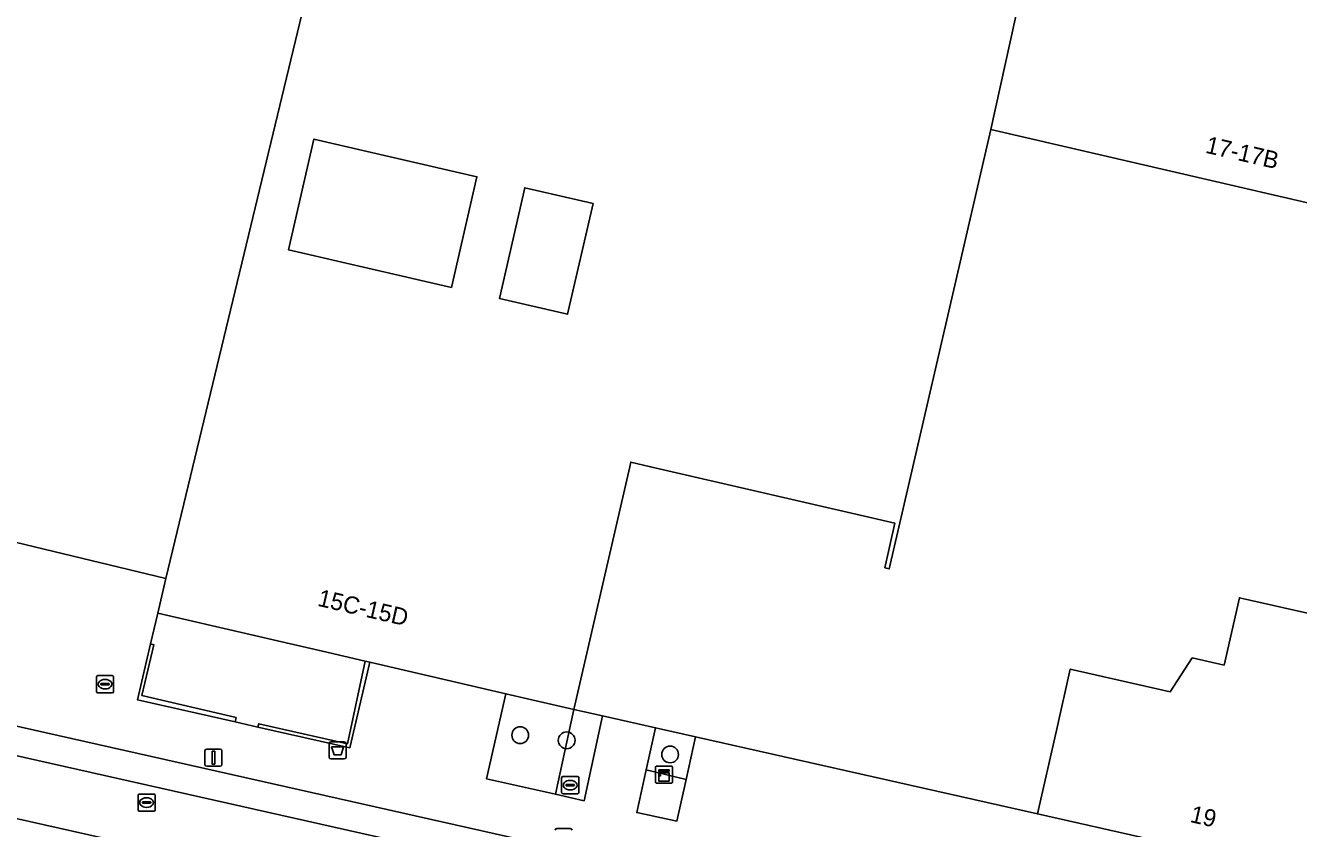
# Model space of a CAD drawing. Extents: x 162172 to 163187, y 382874 to 383685.
# Drawn here: x 162745.1 to 162819.5, y 382978.9 to 383025.8 of the extents above; entities that cross this region are included whole.
import ezdxf

# ---------------------------------------------------------------- set-up
doc = ezdxf.new("R2010")
doc.units = 0
for name, color, linetype in [('IMGEO_Afvalbak', 7, 'Continuous'), ('IMGEO_Boom', 7, 'Continuous'), ('IMGEO_Erf', 7, 'Continuous'), ('IMGEO_Groenvoorziening', 7, 'Continuous'), ('IMGEO_Haag', 7, 'Continuous'), ('IMGEO_Kast', 7, 'Continuous'), ('IMGEO_Kolk', 7, 'Continuous'), ('IMGEO_Lichtmast', 7, 'Continuous'), ('IMGEO_Pand', 7, 'Continuous'), ('IMGEO_Pand_nummerreeks', 7, 'Continuous'), ('IMGEO_Parkeervlak_open', 7, 'Continuous'), ('IMGEO_Rijbaan_lokaal_gesloten', 7, 'Continuous'), ('IMGEO_Rioolput', 7, 'Continuous'), ('IMGEO_Voetpad_gesloten', 7, 'Continuous'), ('IMGEO_Voetpad_open', 7, 'Continuous')]:
    doc.layers.add(name, color=color, linetype=linetype)

msp = doc.modelspace()

# ---------------------------------------------------------------- linework, layer by layer
at = {"layer": 'IMGEO_Afvalbak'}
for p, q in [((162762.963, 382983.93), (162763.753, 382983.93)), ((162763.753, 382983.93), (162762.963, 382983.93)), ((162762.863, 382983.03), (162762.863, 382983.83)), ((162762.863, 382983.83), (162762.863, 382983.03)), ((162763.853, 382983.83), (162763.853, 382983.03)), ((162763.853, 382983.03), (162763.853, 382983.83)), ((162763.753, 382982.93), (162762.963, 382982.93)), ((162762.963, 382982.93), (162763.753, 382982.93))]:
    msp.add_line(p, q, dxfattribs=at)
msp.add_lwpolyline([(162763.006, 382983.644), (162763.71, 382983.644), (162763.561, 382983.174), (162763.155, 382983.174), (162763.006, 382983.644)], dxfattribs=at)
for centre, start, end in [((162762.963, 382983.83), 90, 180), ((162762.963, 382983.83), 90, 180), ((162763.753, 382983.83), 0, 90), ((162763.753, 382983.83), 360, 90), ((162762.963, 382983.03), 180, 270), ((162762.963, 382983.03), 180, 270), ((162763.753, 382983.03), 270, 0), ((162763.753, 382983.03), 270, 0)]:
    msp.add_arc(centre, 0.1, start, end, dxfattribs=at)
at = {"layer": 'IMGEO_Boom'}
for centre in [(162774.033, 382984.316), (162776.748, 382984.015), (162782.791, 382983.192)]:
    msp.add_circle(centre, 0.489, dxfattribs=at)
at = {"layer": 'IMGEO_Erf'}
msp.add_lwpolyline([(162830.729, 383012.946), (162801.529, 383019.696), (162796.977, 383000), (162795.598, 382994.033), (162795.345, 382994.092), (162795.933, 382996.7), (162781.65, 383000), (162780.494, 383000.267), (162780.433, 383000), (162777.176, 382985.822), (162778.845, 382985.446), (162781.94, 382984.748), (162784.276, 382984.222), (162804.261, 382979.717), (162805.364, 382984.594), (162806.173, 382988.174), (162812.024, 382986.851), (162813.304, 382988.831), (162815.169, 382988.41), (162816.058, 382992.342), (162825.229, 382990.27)], dxfattribs=at)
for points in [[(162771.502, 383016.938), (162761.977, 383019.138), (162760.492, 383012.674), (162770.017, 383010.474)], [(162778.287, 383015.37), (162774.299, 383016.291), (162772.814, 383009.827), (162776.802, 383008.906)]]:
    msp.add_lwpolyline(points, close=True, dxfattribs=at)
at = {"layer": 'IMGEO_Groenvoorziening'}
for points in [[(162752.431, 382989.644), (162751.675, 382986.375), (162757.377, 382985.098), (162757.432, 382985.344), (162751.93, 382986.627), (162752.616, 382989.595)], [(162758.708, 382984.776), (162764.083, 382983.586), (162765.246, 382988.58), (162764.965, 382988.645), (162763.947, 382983.818), (162758.754, 382984.982)], [(162784.276, 382984.222), (162781.94, 382984.748), (162781.397, 382982.297), (162783.727, 382981.735)]]:
    msp.add_lwpolyline(points, close=True, dxfattribs=at)
at = {"layer": 'IMGEO_Haag'}
for points in [[(162752.431, 382989.644), (162751.675, 382986.375), (162757.377, 382985.098), (162757.432, 382985.344), (162751.93, 382986.627), (162752.616, 382989.595)], [(162758.754, 382984.982), (162758.708, 382984.776), (162764.083, 382983.586), (162765.246, 382988.58), (162764.965, 382988.645), (162763.947, 382983.818)]]:
    msp.add_lwpolyline(points, close=True, dxfattribs=at)
at = {"layer": 'IMGEO_Kast'}
for p, q in [((162781.934, 382981.583), (162781.934, 382982.424)), ((162781.934, 382982.424), (162781.934, 382981.583)), ((162782.009, 382982.508), (162782.85, 382982.508)), ((162782.85, 382982.508), (162782.009, 382982.508)), ((162782.934, 382982.433), (162782.934, 382981.592)), ((162782.934, 382981.592), (162782.934, 382982.433)), ((162782.859, 382981.508), (162782.018, 382981.508)), ((162782.018, 382981.508), (162782.859, 382981.508))]:
    msp.add_line(p, q, dxfattribs=at)
for points in [[(162782.129, 382982.298), (162782.729, 382982.298), (162782.729, 382982.213), (162782.129, 382982.213), (162782.129, 382982.298)], [(162782.129, 382982.123), (162782.729, 382982.123), (162782.729, 382981.634), (162782.129, 382981.634), (162782.129, 382982.123)]]:
    msp.add_lwpolyline(points, dxfattribs=at)
msp.add_circle((162782.213, 382981.972), 0.0377, dxfattribs=at)
for centre, start, end in [((162782.012, 382982.43), 92.4484, 184.28452), ((162782.012, 382982.43), 92.4484, 184.28452), ((162782.856, 382982.43), 2.4484, 94.28452), ((162782.856, 382982.43), 2.4484, 94.28452), ((162782.012, 382981.586), 182.4484, 274.28452), ((162782.012, 382981.586), 182.4484, 274.28452), ((162782.856, 382981.586), 272.4484, 4.28452), ((162782.856, 382981.586), 272.4484, 4.28452)]:
    msp.add_arc(centre, 0.0779, start, end, dxfattribs=at)
at = {"layer": 'IMGEO_Kolk'}
for p, q in [((162749.27, 382986.868), (162749.27, 382987.72)), ((162749.345, 382987.794), (162750.197, 382987.794)), ((162750.271, 382987.72), (162750.271, 382986.868)), ((162749.529, 382987.288), (162749.529, 382987.3)), ((162749.967, 382987.251), (162749.569, 382987.251)), ((162749.572, 382987.337), (162749.97, 382987.337)), ((162749.781, 382987.014), (162749.756, 382987.014)), ((162749.758, 382987.574), (162749.783, 382987.574)), ((162750.013, 382987.3), (162750.013, 382987.288)), ((162750.197, 382986.794), (162749.345, 382986.794))]:
    msp.add_line(p, q, dxfattribs=at)
for points in [[(162749.27, 382986.868), (162749.27, 382987.72)], [(162749.345, 382987.794), (162750.197, 382987.794)], [(162750.271, 382987.72), (162750.271, 382986.868)], [(162750.197, 382986.794), (162749.345, 382986.794)]]:
    msp.add_lwpolyline(points, dxfattribs=at)
for centre, radius, start, end in [((162749.347, 382987.718), 0.0765, 91.55205, 178.44795), ((162749.347, 382987.718), 0.0765, 91.55205, 178.44795), ((162750.195, 382987.718), 0.0765, 1.55205, 88.44795), ((162750.195, 382987.718), 0.0765, 1.55205, 88.44795), ((162749.347, 382986.87), 0.0765, 181.55205, 268.44795), ((162749.347, 382986.87), 0.0765, 181.55205, 268.44795), ((162749.569, 382987.297), 0.0403, 85.87752, 175.75265), ((162749.566, 382987.287), 0.0366, 178.93798, 274.71019), ((162749.97, 382987.294), 0.043, 264.86636, 352.45326), ((162749.974, 382987.299), 0.0386, 1.73085, 96.63898), ((162750.195, 382986.87), 0.0765, 271.55205, 358.44795), ((162750.195, 382986.87), 0.0765, 271.55205, 358.44795)]:
    msp.add_arc(centre, radius, start, end, dxfattribs=at)
for centre, major_axis, ratio, start_param, end_param in [((162749.757, 382987.294), (-0.387, 0.002), 0.722429, 4.712389, 7.853982), ((162749.782, 382987.294), (-0.39, 0.002), 0.717154, 1.570796, 4.712389)]:
    msp.add_ellipse(centre, major_axis=major_axis, ratio=ratio, start_param=start_param, end_param=end_param, dxfattribs=at)
at = {"layer": 'IMGEO_Lichtmast'}
for p, q in [((162755.611, 382982.603), (162755.611, 382983.403)), ((162755.611, 382983.403), (162755.611, 382982.603)), ((162755.711, 382983.503), (162756.501, 382983.503)), ((162756.501, 382983.503), (162755.711, 382983.503)), ((162756.601, 382983.403), (162756.601, 382982.603)), ((162756.601, 382982.603), (162756.601, 382983.403)), ((162756.501, 382982.503), (162755.711, 382982.503)), ((162755.711, 382982.503), (162756.501, 382982.503)), ((162776.172, 382978.864), (162776.962, 382978.864)), ((162776.962, 382978.864), (162776.172, 382978.864))]:
    msp.add_line(p, q, dxfattribs=at)
msp.add_lwpolyline([(162756.031, 382983.378), (162756.181, 382983.378), (162756.181, 382982.628), (162756.031, 382982.628), (162756.031, 382983.378)], dxfattribs=at)
for centre, start, end in [((162755.711, 382983.403), 90, 180), ((162755.711, 382983.403), 90, 180), ((162756.501, 382983.403), 0, 90), ((162756.501, 382983.403), 360, 90), ((162755.711, 382982.603), 180, 270), ((162755.711, 382982.603), 180, 270), ((162756.501, 382982.603), 270, 0), ((162756.501, 382982.603), 270, 0), ((162776.172, 382978.764), 90, 180), ((162776.172, 382978.764), 90, 180), ((162776.962, 382978.764), 0, 90), ((162776.962, 382978.764), 360, 90)]:
    msp.add_arc(centre, 0.1, start, end, dxfattribs=at)
at = {"layer": 'IMGEO_Pand'}
for points in [[(162730.447, 383019.221), (162727.143, 383004.924), (162726.017, 383000.052), (162726.233, 383000), (162728.656, 382999.416), (162753.316, 382993.468), (162766.905, 383049.806), (162739.007, 383056.254)], [(162801.529, 383019.696), (162806.18, 383040.729), (162766.905, 383049.806), (162753.316, 382993.468), (162752.848, 382991.445), (162758.514, 382990.135), (162759.842, 382989.829), (162762.484, 382989.218), (162764.965, 382988.645), (162765.246, 382988.58), (162773.202, 382986.741), (162777.176, 382985.822), (162780.433, 383000), (162780.494, 383000.267), (162781.65, 383000), (162795.933, 382996.7), (162795.345, 382994.092), (162795.598, 382994.033), (162796.977, 383000)], [(162836.114, 383036.243), (162821.321, 383039.662), (162806.707, 383043.04), (162806.18, 383040.729), (162801.529, 383019.696), (162830.729, 383012.946), (162831.855, 383017.818)], [(162770.017, 383010.474), (162760.492, 383012.674), (162761.977, 383019.138), (162771.502, 383016.938)], [(162776.802, 383008.906), (162772.814, 383009.827), (162774.299, 383016.291), (162778.287, 383015.37)], [(162824.109, 382985.314), (162825.229, 382990.27), (162816.058, 382992.342), (162815.169, 382988.41), (162813.304, 382988.831), (162812.024, 382986.851), (162806.173, 382988.174), (162805.364, 382984.594), (162804.261, 382979.717), (162821.941, 382975.721), (162823.043, 382980.599)]]:
    msp.add_lwpolyline(points, close=True, dxfattribs=at)
at = {"layer": 'IMGEO_Parkeervlak_open'}
msp.add_lwpolyline([(162777.176, 382985.822), (162773.202, 382986.741), (162772.065, 382981.765), (162776.092, 382980.864)], close=True, dxfattribs=at)
at = {"layer": 'IMGEO_Rijbaan_lokaal_gesloten'}
for points in [[(162829.302, 382965.805), (162824.157, 382966.963), (162787.291, 382975.248), (162773.34, 382978.384), (162571.899, 383023.687), (162571.522, 383022.029), (162786.88, 382973.603), (162917.14, 382944.312), (162943.106, 382938.499), (163087.202, 382906.239), (163087.933, 382911.374)], [(163083.281, 382900.241), (163086.245, 382899.688), (163087.202, 382906.239), (162943.106, 382938.499), (162917.14, 382944.312), (162786.88, 382973.603), (162571.522, 383022.029), (162570.463, 383017.371), (162571.857, 383017.418)], [(162582.55, 383015.84), (162786.012, 382970.134), (162942.339, 382935.016), (163063.468, 382907.805)], [(162786.012, 382970.134), (162582.55, 383015.84)]]:
    msp.add_lwpolyline(points, dxfattribs=at)
at = {"layer": 'IMGEO_Rioolput'}
for p, q in [((162776.455, 382980.972), (162776.455, 382981.824)), ((162776.53, 382981.898), (162777.382, 382981.898)), ((162776.943, 382981.678), (162776.968, 382981.678)), ((162777.456, 382981.824), (162777.456, 382980.972)), ((162776.714, 382981.392), (162776.714, 382981.404)), ((162777.152, 382981.355), (162776.754, 382981.355)), ((162776.757, 382981.441), (162777.155, 382981.441)), ((162776.966, 382981.118), (162776.941, 382981.118)), ((162777.198, 382981.404), (162777.198, 382981.392)), ((162751.7, 382979.954), (162751.7, 382980.806)), ((162751.775, 382980.88), (162752.627, 382980.88)), ((162751.959, 382980.374), (162751.959, 382980.386)), ((162752.397, 382980.337), (162751.999, 382980.337)), ((162752.002, 382980.423), (162752.4, 382980.423)), ((162752.188, 382980.66), (162752.213, 382980.66)), ((162752.443, 382980.386), (162752.443, 382980.374)), ((162752.701, 382980.806), (162752.701, 382979.954)), ((162777.382, 382980.898), (162776.53, 382980.898)), ((162752.627, 382979.88), (162751.775, 382979.88)), ((162752.211, 382980.1), (162752.186, 382980.1))]:
    msp.add_line(p, q, dxfattribs=at)
for points in [[(162776.455, 382980.972), (162776.455, 382981.824)], [(162776.53, 382981.898), (162777.382, 382981.898)], [(162777.456, 382981.824), (162777.456, 382980.972)], [(162751.7, 382979.954), (162751.7, 382980.806)], [(162751.775, 382980.88), (162752.627, 382980.88)], [(162752.701, 382980.806), (162752.701, 382979.954)], [(162777.382, 382980.898), (162776.53, 382980.898)], [(162752.627, 382979.88), (162751.775, 382979.88)]]:
    msp.add_lwpolyline(points, dxfattribs=at)
for centre, radius, start, end in [((162776.532, 382981.822), 0.0765, 91.55205, 178.44795), ((162776.532, 382981.822), 0.0765, 91.55205, 178.44795), ((162777.38, 382981.822), 0.0765, 1.55205, 88.44795), ((162777.38, 382981.822), 0.0765, 1.55205, 88.44795), ((162776.532, 382980.974), 0.0765, 181.55205, 268.44795), ((162776.532, 382980.974), 0.0765, 181.55205, 268.44795), ((162776.754, 382981.401), 0.0403, 85.87752, 175.75265), ((162776.751, 382981.391), 0.0366, 178.93798, 274.71019), ((162777.155, 382981.398), 0.043, 264.86636, 352.45326), ((162777.159, 382981.403), 0.0386, 1.73085, 96.63898), ((162777.38, 382980.974), 0.0765, 271.55205, 358.44795), ((162777.38, 382980.974), 0.0765, 271.55205, 358.44795), ((162751.777, 382980.804), 0.0765, 91.55205, 178.44795), ((162751.777, 382980.804), 0.0765, 91.55205, 178.44795), ((162751.999, 382980.383), 0.0403, 85.87752, 175.75265), ((162751.996, 382980.373), 0.0366, 178.93798, 274.71019), ((162752.4, 382980.38), 0.043, 264.86636, 352.45326), ((162752.404, 382980.385), 0.0386, 1.73085, 96.63898), ((162752.625, 382980.804), 0.0765, 1.55205, 88.44795), ((162752.625, 382980.804), 0.0765, 1.55205, 88.44795), ((162751.777, 382979.956), 0.0765, 181.55205, 268.44795), ((162751.777, 382979.956), 0.0765, 181.55205, 268.44795), ((162752.625, 382979.956), 0.0765, 271.55205, 358.44795), ((162752.625, 382979.956), 0.0765, 271.55205, 358.44795)]:
    msp.add_arc(centre, radius, start, end, dxfattribs=at)
for centre, major_axis, ratio, start_param, end_param in [((162776.942, 382981.398), (-0.387, 0.002), 0.722429, 4.712389, 7.853982), ((162776.967, 382981.398), (-0.39, 0.002), 0.717154, 1.570796, 4.712389), ((162752.187, 382980.38), (-0.387, 0.002), 0.722429, 4.712389, 7.853982), ((162752.212, 382980.38), (-0.39, 0.002), 0.717154, 1.570796, 4.712389)]:
    msp.add_ellipse(centre, major_axis=major_axis, ratio=ratio, start_param=start_param, end_param=end_param, dxfattribs=at)
at = {"layer": 'IMGEO_Voetpad_gesloten'}
msp.add_lwpolyline([(162783.727, 382981.735), (162781.397, 382982.297), (162780.843, 382979.797), (162783.188, 382979.294)], close=True, dxfattribs=at)
at = {"layer": 'IMGEO_Voetpad_open'}
for points in [[(162571.899, 383023.687), (162773.34, 382978.384), (162787.291, 382975.248), (162824.157, 382966.963), (162829.302, 382965.805), (162943.475, 382940.176)], [(162821.941, 382975.721), (162804.261, 382979.717), (162784.276, 382984.222), (162783.727, 382981.735), (162783.188, 382979.294), (162780.843, 382979.797), (162781.397, 382982.297), (162781.94, 382984.748), (162778.845, 382985.446), (162777.762, 382980.49), (162776.092, 382980.864), (162772.065, 382981.765), (162773.202, 382986.741), (162765.246, 382988.58), (162764.083, 382983.586), (162758.708, 382984.776), (162757.377, 382985.098), (162751.675, 382986.375), (162752.431, 382989.644), (162752.848, 382991.445), (162753.316, 382993.468), (162728.656, 382999.416)]]:
    msp.add_lwpolyline(points, dxfattribs=at)
for points in [[(162764.965, 382988.645), (162762.484, 382989.218), (162759.842, 382989.829), (162758.514, 382990.135), (162752.848, 382991.445), (162752.431, 382989.644), (162752.616, 382989.595), (162751.93, 382986.627), (162757.432, 382985.344), (162757.377, 382985.098), (162758.708, 382984.776), (162758.754, 382984.982), (162763.947, 382983.818)], [(162778.845, 382985.446), (162777.176, 382985.822), (162776.092, 382980.864), (162777.762, 382980.49)]]:
    msp.add_lwpolyline(points, close=True, dxfattribs=at)

# ---------------------------------------------------------------- texts
at = {"layer": 'IMGEO_Pand_nummerreeks'}
for s, rotation, p in [('17-17B', 346.98389, (162814.027, 383018.346)), ('15C-15D', 346.98813, (162762.142, 382991.883)), ('19', 347.26315, (162813.127, 382979.251))]:
    msp.add_text(s, height=1, rotation=rotation, dxfattribs=at).set_placement(p)

doc.saveas('drawing.dxf')
